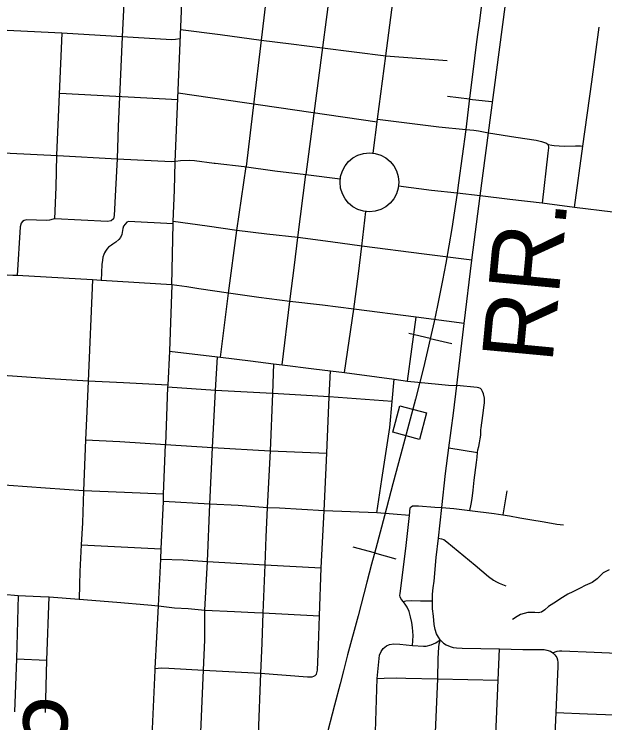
# Model space of a CAD drawing. Extents: x 653372 to 905732, y 627442 to 787275.
# Drawn here: x 686560 to 690080, y 731305 to 735524 of the extents above; entities that cross this region are included whole.
import ezdxf

# ---------------------------------------------------------------- set-up
doc = ezdxf.new("R2010")
doc.units = 0
for name, color, linetype in [('24', 7, 'Continuous'), ('33', 7, 'Continuous'), ('35', 7, 'Continuous'), ('40', 7, 'Continuous'), ('48', 7, 'Continuous')]:
    doc.layers.add(name, color=color, linetype=linetype)

msp = doc.modelspace()

# ---------------------------------------------------------------- linework, layer by layer
at = {"layer": '24'}
msp.add_circle((688676.9, 734522.9), 175, dxfattribs=at)
at = {"layer": '33'}
for points in [[(687294.6, 737315.9), (687262.7, 736662.3), (687262.3, 736649.1), (687229.5, 736001.9), (687221.1, 735752.2), (687204, 735390), (687188.8, 735032), (687180.2, 734855.9), (687173.8, 734661.9)], [(687520.2, 734645.8), (687564.3, 735734.9), (687568.8, 735802.5), (687577, 735980.9), (687599.9, 736269.4), (687604.1, 736348.6), (687610, 736456.3), (687618, 736633.9), (687629.5, 736867.1), (687653.9, 737294.5)], [(688168.7, 737265.7), (688139.7, 736664.5), (688124.7, 736302.6), (688102.6, 735953.9), (688075.7, 735737.8), (687942.2, 734616.2)], [(688699.2, 734696.5), (688725.4, 734899.4), (688775.6, 735276.4), (688822.8, 735643.5), (688834.5, 735720.9), (688853.2, 735807.5), (688865.4, 735859.4), (688876.6, 735896.8), (688904.5, 736000.9), (688917.7, 736060.4), (688926.8, 736136.1)], [(688476.8, 735930.5), (688445.7, 735691.3), (688298, 734569.1)], [(689099, 731798.8), (689088, 731815.1), (689077.7, 731835.6), (689068.4, 731860.8), (689063, 731889.8), (689058.3, 731939), (689053.4, 731984.3), (689052.8, 732001.8), (689052.7, 732031.7), (689053.1, 732039.2), (689053.7, 732071.1), (689057.5, 732108.7), (689062.2, 732148.7), (689075.4, 732289.7), (689088.7, 732404.4), (689109, 732586.9), (689130.9, 732789.7), (689150.6, 732941.5), (689177.9, 733148.3), (689197.6, 733313.7), (689241.6, 733682.4), (689287.7, 734060.2), (689336.6, 734442.5), (689386.1, 734817.4), (689485.4, 735567)], [(687548.2, 735377.2), (687520.6, 735373.9), (687497.2, 735372.1), (687204, 735390), (686843.9, 735411.3), (686477.6, 735427.8), (686237.6, 735442.6)], [(687552, 735431.9), (687788, 735402.6), (688031.9, 735369.6), (688209.9, 735347.5), (688397.4, 735324), (688587, 735300), (688775.6, 735276.4), (689140, 735247.5)], [(689898.3, 734373.3), (689948.8, 734738.9), (690002.4, 735121.5), (690045.1, 735446.6)], [(686843.9, 735411.3), (686812, 734683.7)], [(686832.6, 735053.3), (687534.6, 735016.2)], [(687536.8, 735055.7), (688723.4, 734883.8)], [(688725.4, 734899.4), (689089.8, 734852.7), (689251.6, 734837.7), (689299.4, 734833.4), (689327.6, 734829.8), (689386.1, 734817.4)], [(689386.1, 734817.4), (689549.7, 734790.9), (689670.4, 734772.9), (689703.1, 734765.8), (689732.6, 734756.7), (689741.5, 734747.2), (689744, 734727.6), (689741.1, 734696.8), (689706.9, 734398)], [(689741.5, 734747.2), (689763, 734744.5), (689778.4, 734743), (689837.8, 734738.1), (689905.7, 734740.2), (689935.5, 734740.3), (689948.8, 734738.9)], [(686372.6, 734704), (686818.1, 734683.3), (687173.8, 734661.9), (687498.4, 734646.8), (687521.2, 734648.8), (687550.8, 734651.9), (687607.1, 734654.2), (687635.2, 734652), (687752.3, 734637.9), (687756.9, 734637.2), (687931.6, 734617.7), (688113.5, 734592), (688297.8, 734569.2), (688503.2, 734544.1)], [(686801.8, 734306.2), (686809.9, 734494.5), (686814.5, 734683.5)], [(687173.8, 734661.9), (687163.5, 734479.1), (687155.5, 734324.4), (687152.4, 734306.2), (687138, 734294.4), (687116.1, 734289), (686801.8, 734306.2), (686792.2, 734303.9), (686770.2, 734296.7), (686753.5, 734294.6), (686633.7, 734299.1), (686619.6, 734296), (686609, 734289.4), (686600.9, 734280), (686595, 734258.4), (686577.5, 733968.4)], [(687498.9, 733912.3), (687507.2, 734275.5), (687507.5, 734289), (687516.1, 734476), (687520.2, 734645.8)], [(687789.2, 733482.1), (687837.5, 733862.8), (687886.9, 734235.7), (687942.2, 734616.2)], [(688157.2, 733436), (688203.5, 733812.4), (688230.7, 734030.2), (688250.3, 734195.1), (688298, 734569.1)], [(690128.4, 734344.5), (689898.3, 734373.3), (689706.9, 734398), (689513.9, 734421), (689336.6, 734442.5), (689199.5, 734458.3), (689047.3, 734474.8), (688850.4, 734500.4)], [(688527.9, 733390), (688583.2, 733767.2), (688611.6, 733977.8), (688631.8, 734143.2), (688656.2, 734349.2)], [(687507.2, 734275.5), (687242.3, 734288.7), (687231.8, 734284.8), (687220.6, 734274.7), (687211, 734261.9), (687207.1, 734247), (687200.8, 734212.5), (687193.3, 734194.2), (687183.8, 734183.4), (687166.3, 734167.1), (687148.1, 734155.6), (687139.2, 734148.5), (687123.1, 734135.9), (687112.7, 734124.9), (687104.1, 734113.4), (687097.7, 734103.5), (687093.5, 734093.2), (687088.2, 734076.3), (687085.9, 734059.8), (687083.4, 734034.6), (687078.8, 733938.9)], [(689287.7, 734060.2), (689003, 734095.7), (688631.8, 734143.2), (688444.2, 734168.7), (688250.3, 734195.1), (688066.6, 734215), (687886.9, 734235.7), (687710.4, 734261.3), (687507.5, 734289)], [(689241.6, 733682.4), (688956.4, 733720.3), (688583.2, 733767.2), (688397.2, 733790.7), (688203.5, 733812.4), (688017.6, 733838), (687837.5, 733862.8), (687659.7, 733889.7), (687589.9, 733900.7), (687498.9, 733912.3), (687078.8, 733938.9), (687026.1, 733941.5), (686577.5, 733968.4), (686551.4, 733967.5), (686220.4, 733987.6)], [(687026.1, 733941.5), (687000.4, 733339.1), (686992.9, 733157.6), (686985.2, 732989.3), (686973.2, 732686.8), (686967.4, 732495.8), (686960.3, 732365.1), (686952, 732205.1), (686949.2, 732127), (686947.9, 732040.9)], [(687498.9, 733912.3), (687485.6, 733517.5), (687475.8, 733315.5), (687474.7, 733303.5), (687468.1, 733129.7), (687461.9, 732961.6)], [(688903.6, 733339.8), (688956.4, 733720.3)], [(687485.6, 733517.5), (687771, 733484.5), (687789.2, 733482.1), (687968.5, 733459.4), (688106, 733442), (688157.2, 733436), (688345.5, 733412.9), (688445.4, 733400.7), (688527.9, 733390), (688720.6, 733365.7), (688824.2, 733350.7), (688903.6, 733339.8), (689088.7, 733320.6), (689147.8, 733315), (689197.6, 733313.7)], [(687697.1, 731976.2), (687712, 732265.1), (687725.9, 732606.4), (687741.7, 732944.4), (687760.6, 733284.3), (687771, 733484.5)], [(688106, 733442), (688100, 733264.9), (688084.9, 732925.1), (688068.5, 732585.4), (688060.6, 732413), (688052.9, 732246.1), (688042.2, 731959.8), (688035.1, 731779.3), (688028.3, 731599.9), (688013.6, 731235.3), (687995.7, 730866.5), (687986.1, 730672.2), (687978.5, 730521.9), (687972, 730389), (687962.6, 730280.8)], [(687475.8, 733315.5), (687211.9, 733328.8), (687000.4, 733339.1), (686773.1, 733352.1), (686550.1, 733369.4), (686197.2, 733392.4)], [(687400.9, 731628.6), (687436.2, 731632.6), (687482.2, 731631.2), (687688.2, 731617.6), (688028.3, 731599.9), (688308, 731579.7), (688335.4, 731579.5), (688346.1, 731582.9), (688353.6, 731587), (688360.7, 731594.3), (688364, 731602.3), (688367, 731618.3), (688373.2, 731762.3), (688379.2, 731942.2), (688389, 732227.3), (688407.3, 732566.3), (688422.4, 732909.4), (688437.6, 733245.5), (688445.4, 733400.7)], [(688721.7, 732555.5), (688750.6, 732753), (688797.8, 733063.4), (688811.9, 733217.1), (688824.2, 733350.7)], [(688811.9, 733217.1), (688437.6, 733245.5), (688100, 733264.9), (687760.6, 733284.3), (687474.7, 733303.5)], [(689275.7, 732569.7), (689283.3, 732607.4), (689288.8, 732640.2), (689294.3, 732690.6), (689301.3, 732749.7), (689316, 732854.8), (689319.1, 732886), (689320.8, 732914), (689323.5, 732931), (689328.6, 732949.7), (689333.9, 732972.7), (689337.9, 732996.4), (689340.7, 733018.3), (689341.3, 733048.4), (689342, 733061.8), (689346.2, 733090.6), (689355, 733148.9), (689359.6, 733181.6), (689362, 733210.4), (689362.8, 733226.3), (689362.2, 733238), (689356.6, 733264.1), (689350.9, 733278), (689345.5, 733288.8), (689339, 733294.8), (689329.9, 733298.7), (689319, 733301.2), (689197.6, 733313.7)], [(686985.2, 732989.3), (687189.9, 732979), (687461.9, 732961.6), (687741.7, 732944.4), (688084.9, 732925.1), (688422.4, 732909.4)], [(687300.7, 729330.5), (687308.9, 729766.6), (687329.1, 730265.1), (687351.5, 730485.7), (687359.9, 730641), (687367.1, 730854.3), (687370, 730900.9), (687378.4, 731110.3), (687380.4, 731159.6), (687384.8, 731268.6), (687400.4, 731617.9), (687400.9, 731628.6), (687419.6, 732001.1), (687434.5, 732278.4), (687436.6, 732340.8), (687449.5, 732622), (687450.8, 732665.6), (687461.9, 732961.6)], [(689150.6, 732941.5), (689320.8, 732914)], [(687450.8, 732665.6), (687217.8, 732675.9), (686973.2, 732686.8), (686747.2, 732702.3), (686528.2, 732718.5), (686434.9, 732721.7), (686332.4, 732728.2), (686168.6, 732741)], [(689495.9, 732685.7), (689472.6, 732543.7)], [(688914.9, 732539.6), (688721.7, 732555.5), (688407.3, 732566.3), (688141.5, 732583), (688068.5, 732585.4), (687894.5, 732598), (687725.9, 732606.4), (687449.5, 732622)], [(688933.8, 731766.2), (688936.5, 731792.7), (688936.8, 731824.3), (688933.2, 731871.9), (688929, 731903), (688922.4, 731936.1), (688913.9, 731966.8), (688902, 731993.1), (688889.3, 732011.8), (688877.7, 732027.4), (688871, 732036.4), (688864.9, 732044.2), (688859.6, 732055.1), (688859.2, 732062.7), (688860.8, 732074.7), (688894.2, 732343.3), (688914.9, 732539.6), (688919.8, 732584.4), (688925.7, 732591.8), (688934.7, 732596.6), (688969.5, 732596.8), (689066.7, 732589.4), (689109, 732586.9)], [(689109, 732586.9), (689179.2, 732580.8), (689275.7, 732569.7), (689420.4, 732551.4), (689472.6, 732543.7), (689512.6, 732537.8), (689572.7, 732525.2), (689633.2, 732514.6), (689717.3, 732501.3), (689793.1, 732487.7), (689833.7, 732483.3)], [(689088.7, 732404.4), (689107.2, 732401.3), (689121.4, 732395.7), (689138, 732383.4), (689307.5, 732243.8), (689385.8, 732176.5), (689415.6, 732154.5), (689433.7, 732144.2), (689450.5, 732136.4), (689489.2, 732121.4)], [(686960.3, 732365.1), (687436.6, 732340.8)], [(687434.5, 732278.4), (687567.4, 732274.4), (687712, 732265.1), (687882.4, 732255.8), (688052.9, 732246.1), (688389, 732227.3)], [(686141.7, 732089.7), (686243.5, 732083.4), (686362.7, 732078.6), (686495.3, 732071), (686583.3, 732063.8), (686716.1, 732057), (686769.1, 732055.2), (686947.9, 732040.9), (687172.7, 732023.2), (687356.2, 732007.7), (687419.6, 732001.1), (687515.4, 731990.5), (687596.3, 731985), (687697.1, 731976.2), (687872.5, 731966.9), (687992.8, 731961.3), (688042.2, 731959.8), (688379.2, 731942.2)], [(686583.3, 732063.8), (686574.2, 731686.7), (686563.1, 731370.3)], [(686747.8, 731366.9), (686754.3, 731677.5), (686769.1, 732055.2)], [(688877.7, 732027.4), (688894.5, 732030.8), (688928, 732033.4), (688981, 732030.8), (689052.7, 732031.7)], [(687581.4, 729312.3), (687589.6, 729349), (687594.6, 729393), (687600.8, 729474.3), (687603.3, 729556.9), (687612, 729765.7), (687623.7, 730009.7), (687645.9, 730582.4), (687658.2, 730888.8), (687664.6, 731075.6), (687672.7, 731248.5), (687688.2, 731617.6), (687696.4, 731798.7), (687697.1, 731976.2)], [(688711.1, 731187.4), (688722.5, 731569.7), (688730.2, 731648.4), (688737.2, 731706.8), (688746.6, 731729.3), (688759.4, 731746.7), (688778.5, 731762.6), (688796.9, 731770.4), (688822.6, 731774.2), (688857.9, 731772.3), (688933.8, 731766.2), (688998.8, 731761.3), (689016, 731762.2), (689045.5, 731769.6), (689072.2, 731781.6), (689099, 731798.8)], [(689099, 731798.8), (689091.3, 731773.8), (689088.2, 731755.5), (689085.4, 731688.4), (689082.5, 731566.9), (689058.9, 731018.7), (689032.9, 730418.6)], [(689099, 731798.8), (689118.4, 731779.8), (689133.6, 731768.9), (689158.4, 731759), (689176.1, 731753.9), (689196.5, 731751), (689228.9, 731749.6), (689452.3, 731745.6), (689591.1, 731742.3), (689718.2, 731740.8), (689735, 731738), (689756.3, 731731), (689770.2, 731722.4), (689782.6, 731709.2), (689793.1, 731693.8), (689796.8, 731680), (689799.5, 731664.8), (689800.2, 731640.6), (689787.7, 731366.1), (689770.9, 730970.8)], [(689395.9, 730402.4), (689409.1, 730653.6), (689420.8, 730980.6), (689420.3, 730989.3), (689420.8, 731003.6), (689429.1, 731186.8), (689444.7, 731559.6), (689452.3, 731745.6)], [(689770.2, 731722.4), (689783.3, 731727.2), (689795.8, 731731.7), (689810, 731733.4), (689824.1, 731733.4), (690015.3, 731725.9), (690152.9, 731718.7), (690555.6, 731706.2), (690743.8, 731699.2)], [(686574.2, 731686.7), (686754.3, 731677.5)], [(688722.5, 731569.7), (688764, 731570.3), (688839.2, 731572), (688893.6, 731570.9), (689082.5, 731566.9), (689444.7, 731559.6)], [(689787.7, 731366.1), (689976.2, 731359.2), (690137.9, 731352.8), (690220.9, 731351.8), (690389.8, 731349.8), (690707.6, 731341.2)]]:
    msp.add_lwpolyline(points, dxfattribs=at)
at = {"layer": '35'}
msp.add_lwpolyline([(690105.9, 732215.4), (690070, 732197.4), (690051.5, 732180), (690033.1, 732163), (690004.7, 732141.2), (689962.4, 732122.8), (689932.5, 732107.5), (689889.5, 732084.5), (689858.5, 732071.5), (689827.2, 732051), (689776.4, 732017.8), (689743.9, 731997.4), (689721.4, 731978.4), (689702.4, 731964.5), (689682.6, 731959.3), (689661.8, 731961), (689621.3, 731961.1), (689578.1, 731949.1), (689557, 731938.7), (689528.7, 731919.2)], dxfattribs=at)
at = {"layer": '40'}
for p, q in [((689272.6, 735018.9), (689141.5, 735033.8)), ((689272.6, 735018.9), (689403.8, 735003.9)), ((689039.6, 733593.7), (688910.9, 733623.2)), ((689039.6, 733593.7), (689168.2, 733564.1)), ((688707.5, 732316.2), (688579.9, 732350.3)), ((688707.5, 732316.2), (688835, 732282.2))]:
    msp.add_line(p, q, dxfattribs=at)
msp.add_lwpolyline([(689375.3, 735825), (689332.3, 735485.3), (689321.9, 735403.9), (689314, 735342.8), (689303.8, 735261.6), (689268.8, 734989.4), (689251.6, 734837.7), (689208.8, 734519), (689199.5, 734458.3), (689167.5, 734247.6), (689131.8, 734041.7), (689111.7, 733937.7), (689082.2, 733788.8), (689062.8, 733694.7), (688999.5, 733418.9), (688951.7, 733231.2), (688864.1, 732904.6), (688816.3, 732728.1), (688766.5, 732537.7), (688714.6, 732343), (688689.4, 732248.8), (688662.3, 732141.9), (688609.1, 731941.3), (688547.1, 731709.8), (688521.9, 731614.2), (688502, 731537), (688468, 731410.5), (688414.4, 731204.6)], dxfattribs=at)
msp.add_lwpolyline([(689375.3, 735825), (689332.3, 735485.3), (689321.9, 735403.9), (689314, 735342.8), (689303.8, 735261.6), (689268.8, 734989.4), (689251.6, 734837.7), (689208.8, 734519), (689199.5, 734458.3), (689167.5, 734247.6), (689131.8, 734041.7), (689111.7, 733937.7), (689082.2, 733788.8), (689062.8, 733694.7), (688999.5, 733418.9), (688951.7, 733231.2), (688864.1, 732904.6), (688816.3, 732728.1), (688766.5, 732537.7), (688714.6, 732343), (688689.4, 732248.8), (688662.3, 732141.9), (688609.1, 731941.3), (688547.1, 731709.8), (688521.9, 731614.2), (688502, 731537), (688468, 731410.5), (688414.4, 731204.6)], dxfattribs=at)
msp.add_lwpolyline([(688974.8, 732992.7), (688817, 733034.4), (688858.7, 733192.2), (689016.5, 733150.5)], close=True, dxfattribs=at)

# ---------------------------------------------------------------- texts
msp.add_text('RR.', height=422.4, rotation=84.6126, dxfattribs=at).set_placement((689766.6, 733440.3))
at = {"layer": '48'}
msp.add_text('1.5', height=422.4, rotation=86.8484, dxfattribs=at).set_placement((686843.1, 730673.3))

doc.saveas('drawing.dxf')
